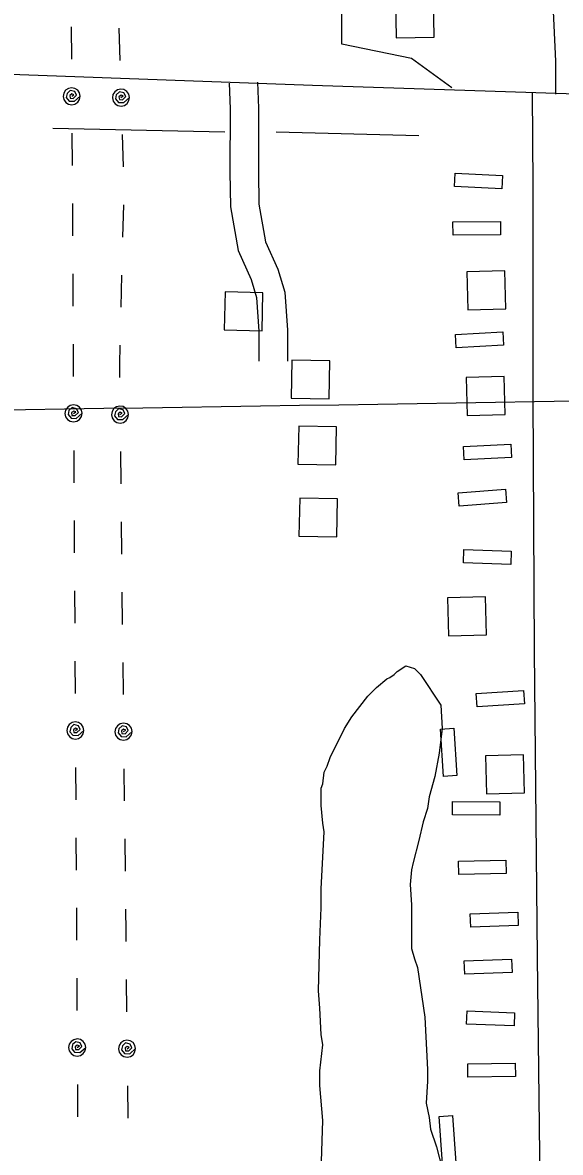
# Model space of a CAD drawing. Extents: x 3715084 to 3753216, y 488173 to 513963.
# Drawn here: x 3745066 to 3745633, y 499187 to 500377 of the extents above; entities that cross this region are included whole.
import ezdxf

# ---------------------------------------------------------------- set-up
doc = ezdxf.new("R2010")
doc.units = 0
for name, color, linetype in [('V-BLDG-OTLN', 7, 'Continuous'), ('V-GRID-MAJR', 7, 'Continuous'), ('V-ROAD-CNTR', 7, 'Continuous'), ('V-SITE-VEGE', 7, 'Continuous'), ('V-TOPO-SHOR', 7, 'Continuous'), ('V-UTIL-LINE', 7, 'Continuous')]:
    doc.layers.add(name, color=color, linetype=linetype)

msp = doc.modelspace()

# ---------------------------------------------------------------- linework, layer by layer
at = {"layer": 'V-BLDG-OTLN'}
for points in [[(3745459.6210000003, 500361.409), (3745499.615, 500362.047), (3745498.977, 500402.042), (3745458.9820000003, 500401.40400000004)], [(3745571.077, 500202.379), (3745521.148, 500205.025), (3745521.889, 500219.006), (3745571.819, 500216.359)], [(3745569.594, 500154.037), (3745519.596, 500153.599), (3745519.473, 500167.598), (3745569.472, 500168.037)], [(3745575.254, 500076.145), (3745574.198, 500116.131), (3745534.2120000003, 500115.074), (3745535.268, 500075.088)], [(3745319.347, 500092.98600000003), (3745279.355, 500093.766), (3745278.575, 500053.773), (3745318.568, 500052.994)], [(3745572.882, 500037.695), (3745522.9560000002, 500034.987), (3745522.197, 500048.966), (3745572.1240000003, 500051.675)], [(3745389.859, 500021.126), (3745349.867, 500021.906), (3745349.0870000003, 499981.913), (3745389.08, 499981.134)], [(3745574.606, 499964.85000000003), (3745573.5500000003, 500004.836), (3745533.5640000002, 500003.77900000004), (3745534.62, 499963.793)], [(3745396.9760000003, 499951.556), (3745356.984, 499952.336), (3745356.204, 499912.343), (3745396.197, 499911.564)], [(3745581.181, 499919.484), (3745531.245, 499916.95), (3745530.536, 499930.93200000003), (3745580.471, 499933.466)], [(3745575.796, 499871.919), (3745525.927, 499868.3), (3745524.913, 499882.264), (3745574.782, 499885.88300000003)], [(3745398.0100000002, 499875.74700000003), (3745358.018, 499876.527), (3745357.238, 499836.534), (3745397.231, 499835.755)], [(3745580.505, 499806.781), (3745530.532, 499808.4), (3745530.985, 499822.393), (3745580.9590000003, 499820.773)], [(3745554.97, 499732.669), (3745553.914, 499772.655), (3745513.9280000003, 499771.598), (3745514.984, 499731.612)], [(3745594.855, 499659.982), (3745544.948, 499656.928), (3745544.093, 499670.902), (3745593.9990000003, 499673.956)], [(3745509.575, 499583.501), (3745506.332, 499633.396), (3745520.302, 499634.304), (3745523.545, 499584.409)], [(3745595.035, 499566.281), (3745593.9790000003, 499606.267), (3745553.9930000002, 499605.21), (3745555.049, 499565.224)], [(3745569.008, 499542.795), (3745519.008, 499542.944), (3745519.0500000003, 499556.944), (3745569.0500000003, 499556.795)], [(3745575.61, 499481.30700000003), (3745525.62, 499480.3), (3745525.338, 499494.297), (3745575.328, 499495.305)], [(3745588.238, 499426.598), (3745538.27, 499424.806), (3745537.768, 499438.797), (3745587.736, 499440.59)], [(3745581.859, 499376.83), (3745531.889, 499375.087), (3745531.401, 499389.079), (3745581.3710000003, 499390.822)], [(3745583.9, 499320.625), (3745533.9420000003, 499322.669), (3745534.514, 499336.657), (3745584.472, 499334.613)], [(3745585.276, 499267.43), (3745535.2830000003, 499266.61600000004), (3745535.055, 499280.614), (3745585.048, 499281.428)], [(3745508.557, 499175.37700000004), (3745505.0640000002, 499225.255), (3745519.0300000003, 499226.233), (3745522.523, 499176.355)]]:
    msp.add_lwpolyline(points, close=True, dxfattribs=at)
at = {"layer": 'V-GRID-MAJR'}
for points in [[(3745765.588, 493921.13), (3745688.039, 499979.624), (3745610.465, 506040.05), (3745532.8910000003, 512100.488), (3745532.866, 512102.407)], [(3719277.161, 499651.167), (3724559.356, 499715.322), (3729841.541, 499780.245), (3735123.717, 499845.93700000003), (3740405.883, 499912.396), (3745688.039, 499979.624), (3750970.185, 500047.621), (3750970.186, 500047.621)]]:
    msp.add_spline(points, degree=3, dxfattribs=at)
at = {"layer": 'V-ROAD-CNTR'}
for points in [[(3745614.449732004, 501584.63980460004), (3745614.1267326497, 501445.013083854), (3745617.74172542, 501123.126727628), (3745617.204726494, 500873.312227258), (3745622.1187166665, 500593.4387870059), (3745623.5297138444, 500426.41912104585), (3745625.8697091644, 500374.4412250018), (3745627.6687055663, 500336.91830004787), (3745627.648705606, 500302.141369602)], [(3742823.5493138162, 500370.56223275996), (3743013.573933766, 500384.214205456), (3743134.3786921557, 500384.32120524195), (3743319.317322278, 500381.70021048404), (3743600.8697591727, 500376.203221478), (3743910.751139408, 500363.409247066), (3744277.8394052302, 500347.98827790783), (3744640.762679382, 500334.490304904), (3744816.4173280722, 500331.3653111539), (3744995.334970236, 500325.314323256), (3745371.404218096, 500311.57435073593), (3745842.1042766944, 500296.28238132), (3746059.676841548, 500290.65739257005), (3746256.2284484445, 500289.6213946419), (3746475.5010098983, 500309.87335413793), (3746608.335744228, 500317.07933972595)], [(3745283.5543937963, 500313.610346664), (3745284.68239154, 500286.6214006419), (3745284.4773919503, 500220.208533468), (3745284.9783909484, 500183.5636067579), (3745293.109374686, 500137.43969900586), (3745307.0133468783, 500107.06475975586), (3745312.661335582, 500088.0607977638), (3745315.0343308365, 500052.6248686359), (3745315.110330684, 500020.8809321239)], [(3745313.528333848, 500314.86234415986), (3745314.6843315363, 500287.20139948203), (3745314.4773319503, 500220.3665331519), (3745314.9423310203, 500186.3916011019), (3745321.9873169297, 500146.43168102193), (3745335.169290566, 500117.6327386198), (3745342.371276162, 500093.4027870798), (3745345.0322708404, 500053.66486655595), (3745345.110270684, 500020.9529319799)], [(3745602.92175506, 500303.43636701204), (3745603.759753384, 500205.79456229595), (3745603.629753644, 499983.7630063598), (3745605.277750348, 499715.6585425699), (3745608.218744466, 499392.97318794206), (3745611.893737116, 499096.34478119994), (3745616.0217288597, 498844.2502853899), (3745617.9607249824, 498535.67590254), (3745620.8887191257, 498296.86138016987), (3745621.6807175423, 498070.86883215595), (3745623.7867133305, 498011.2829513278)]]:
    msp.add_lwpolyline(points, dxfattribs=at)
at = {"layer": 'V-SITE-VEGE'}
msp.add_lwpolyline([(3745380.779, 499167.22500000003), (3745382.315, 499220.972), (3745379.2430000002, 499257.82800000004), (3745379.2430000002, 499273.186), (3745382.315, 499300.82800000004), (3745380.779, 499311.576), (3745379.2430000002, 499339.22000000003), (3745377.71, 499357.648), (3745379.2460000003, 499411.396), (3745380.782, 499445.179), (3745380.782, 499465.143), (3745383.8510000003, 499525.03500000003), (3745382.318, 499534.24700000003), (3745380.782, 499552.679), (3745380.782, 499571.105), (3745382.318, 499575.711), (3745383.8540000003, 499587.99700000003), (3745386.923, 499594.139), (3745389.995, 499603.353), (3745405.3510000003, 499634.066), (3745413.031, 499646.352), (3745429.923, 499667.85000000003), (3745439.137, 499677.064), (3745449.887, 499686.278), (3745452.957, 499687.814), (3745457.565, 499690.886), (3745460.6350000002, 499693.956), (3745469.849, 499700.10000000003), (3745479.063, 499697.028), (3745485.207, 499690.884), (3745506.707, 499658.636), (3745508.2430000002, 499634.066), (3745505.171, 499607.961), (3745500.563, 499583.389), (3745494.421, 499561.893), (3745492.8850000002, 499549.607), (3745488.2770000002, 499535.78500000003), (3745483.671, 499515.821), (3745477.5270000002, 499492.78500000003), (3745475.991, 499485.107), (3745474.455, 499469.749), (3745475.991, 499448.251), (3745475.991, 499402.18200000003), (3745479.063, 499391.43200000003), (3745482.1350000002, 499382.218), (3745489.813, 499330.006), (3745492.883, 499274.718), (3745492.883, 499262.436), (3745491.347, 499239.4), (3745494.419, 499224.044), (3745495.955, 499211.759), (3745502.097, 499193.331), (3745508.239, 499170.297)], dxfattribs=at)
at = {"layer": 'V-TOPO-SHOR'}
for p, q in [((3745097.9794137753, 500266.26548805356), (3745279.1682538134, 500262.4104063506)), ((3745333.1393976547, 500262.4104063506), (3745483.4875840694, 500258.5553246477))]:
    msp.add_line(p, q, dxfattribs=at)
msp.add_lwpolyline([(3745518.183319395, 500308.6713867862), (3745475.777420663, 500339.51204040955), (3745402.5308683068, 500354.9323672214), (3745402.5308683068, 500462.87465490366), (3745387.110541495, 500493.71530852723), (3745394.8207049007, 500875.3683971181)], dxfattribs=at)
at = {"layer": 'V-UTIL-LINE'}
for points in [[(3745117.325, 500372.864), (3745117.536, 500338.865)], [(3745167.444, 500371.45900000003), (3745168.487, 500337.47500000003)], [(3745117.779, 500299.865), (3745120.1350000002, 500301.516), (3745117.948, 500302.311), (3745115.74, 500300.678), (3745116.082, 500297.77), (3745119.477, 500297.63), (3745122.852, 500300.884), (3745121.0500000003, 500304.75200000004), (3745116.3540000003, 500306.017), (3745112.978, 500302.924), (3745112.035, 500298.554), (3745115.13, 500294.854), (3745120.628, 500294.565), (3745126.779, 500299.92100000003), (3745126.072, 500303.36), (3745124.103, 500306.268), (3745121.171, 500308.201), (3745117.723, 500308.865), (3745114.2830000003, 500308.158), (3745111.375, 500306.189), (3745109.443, 500303.257), (3745108.779, 500299.809), (3745109.485, 500296.369), (3745111.454, 500293.461), (3745114.387, 500291.52900000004), (3745117.835, 500290.865), (3745121.274, 500291.571), (3745124.182, 500293.54000000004), (3745126.115, 500296.473), (3745126.779, 500299.92100000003)], [(3745169.684, 500298.493), (3745171.998, 500300.202), (3745169.793, 500300.943), (3745167.625, 500299.256), (3745168.039, 500296.358), (3745171.436, 500296.30100000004), (3745174.73, 500299.637), (3745172.8340000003, 500303.45900000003), (3745168.108, 500304.609), (3745164.809, 500301.434), (3745163.974, 500297.042), (3745167.1580000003, 500293.419), (3745172.662, 500293.265), (3745178.68, 500298.76900000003), (3745177.889, 500302.191), (3745175.849, 500305.05), (3745172.8710000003, 500306.91000000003), (3745169.4080000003, 500307.489), (3745165.986, 500306.699), (3745163.127, 500304.659), (3745161.267, 500301.68), (3745160.688, 500298.217), (3745161.478, 500294.79600000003), (3745163.518, 500291.93700000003), (3745166.497, 500290.076), (3745169.96, 500289.49700000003), (3745173.381, 500290.288), (3745176.24, 500292.32800000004), (3745178.1010000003, 500295.306), (3745178.68, 500298.76900000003)], [(3745118.021, 500260.867), (3745118.2320000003, 500226.868)], [(3745170.881, 500259.512), (3745171.924, 500225.528)], [(3745118.477, 500186.869), (3745118.671, 500152.87)], [(3745172.239, 500185.544), (3745171.404, 500151.554)], [(3745118.899, 500112.87200000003), (3745119.093, 500078.873)], [(3745170.4220000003, 500111.56700000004), (3745169.588, 500077.577)], [(3745119.321, 500038.874), (3745119.515, 500004.875)], [(3745168.606, 500037.58900000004), (3745168.1070000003, 500017.255), (3745168.258, 500003.596)], [(3745119.738, 499965.87200000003), (3745122.095, 499967.522), (3745119.9080000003, 499968.318), (3745117.699, 499966.686), (3745118.04, 499963.778), (3745121.435, 499963.636), (3745124.811, 499966.889), (3745123.011, 499970.757), (3745118.316, 499972.025), (3745114.938, 499968.933), (3745113.9930000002, 499964.564), (3745117.0870000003, 499960.862), (3745122.5840000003, 499960.571), (3745128.738, 499965.923), (3745128.0330000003, 499969.363), (3745126.066, 499972.272), (3745123.134, 499974.206), (3745119.687, 499974.871), (3745116.247, 499974.167), (3745113.338, 499972.199), (3745111.403, 499969.268), (3745110.738, 499965.82), (3745111.443, 499962.38), (3745113.41, 499959.471), (3745116.341, 499957.537), (3745119.789, 499956.87200000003), (3745123.2290000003, 499957.576), (3745126.1380000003, 499959.544), (3745128.072, 499962.47500000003), (3745128.738, 499965.923)], [(3745168.69, 499964.599), (3745171.038, 499966.262), (3745168.847, 499967.04600000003), (3745166.647, 499965.402), (3745167.003, 499962.496), (3745170.399, 499962.37200000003), (3745173.758, 499965.643), (3745171.937, 499969.50200000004), (3745167.235, 499970.744), (3745163.8740000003, 499967.634), (3745162.953, 499963.26), (3745166.066, 499959.575), (3745171.565, 499959.313), (3745177.69, 499964.69800000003), (3745176.967, 499968.135), (3745174.983, 499971.033), (3745172.042, 499972.951), (3745168.591, 499973.598), (3745165.154, 499972.875), (3745162.256, 499970.892), (3745160.338, 499967.95), (3745159.691, 499964.499), (3745160.414, 499961.063), (3745162.397, 499958.16500000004), (3745165.339, 499956.246), (3745168.79, 499955.599), (3745172.2260000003, 499956.322), (3745175.1240000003, 499958.306), (3745177.043, 499961.24700000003), (3745177.69, 499964.69800000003)], [(3745119.96, 499926.876), (3745120.154, 499892.87700000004)], [(3745169.122, 499925.601), (3745169.4990000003, 499891.603)], [(3745120.382, 499852.878), (3745120.576, 499818.879)], [(3745169.9420000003, 499851.605), (3745170.319, 499817.607)], [(3745120.804, 499778.881), (3745120.998, 499744.882)], [(3745170.762, 499777.61), (3745171.1380000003, 499743.612)], [(3745121.2260000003, 499704.88300000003), (3745121.42, 499670.884)], [(3745171.5810000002, 499703.614), (3745171.958, 499669.61600000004)], [(3745121.643, 499631.878), (3745124, 499633.528), (3745121.813, 499634.324), (3745119.605, 499632.69200000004), (3745119.9450000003, 499629.784), (3745123.34, 499629.643), (3745126.717, 499632.895), (3745124.917, 499636.764), (3745120.221, 499638.031), (3745116.844, 499634.94), (3745115.899, 499630.57), (3745118.992, 499626.869), (3745124.49, 499626.577), (3745130.643, 499631.929), (3745129.9390000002, 499635.369), (3745127.971, 499638.278), (3745125.04, 499640.213), (3745121.592, 499640.878), (3745118.1520000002, 499640.173), (3745115.2430000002, 499638.206), (3745113.309, 499635.275), (3745112.644, 499631.827), (3745113.348, 499628.387), (3745115.316, 499625.478), (3745118.247, 499623.544), (3745121.6950000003, 499622.878), (3745125.1350000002, 499623.583), (3745128.044, 499625.55), (3745129.978, 499628.482), (3745130.643, 499631.929)], [(3745172.389, 499630.62), (3745174.737, 499632.283), (3745172.546, 499633.06700000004), (3745170.346, 499631.424), (3745170.702, 499628.517), (3745174.098, 499628.39400000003), (3745177.457, 499631.664), (3745175.636, 499635.523), (3745170.934, 499636.765), (3745167.573, 499633.656), (3745166.6520000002, 499629.282), (3745169.765, 499625.597), (3745175.264, 499625.335), (3745181.389, 499630.72000000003), (3745180.666, 499634.156), (3745178.682, 499637.054), (3745175.741, 499638.973), (3745172.29, 499639.62), (3745168.853, 499638.896), (3745165.955, 499636.913), (3745164.037, 499633.972), (3745163.39, 499630.52), (3745164.113, 499627.08400000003), (3745166.096, 499624.186), (3745169.038, 499622.267), (3745172.489, 499621.621), (3745175.9250000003, 499622.344), (3745178.823, 499624.327), (3745180.742, 499627.268), (3745181.389, 499630.72000000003)], [(3745121.865, 499592.885), (3745122.059, 499558.886)], [(3745172.822, 499591.621), (3745173.198, 499557.623)], [(3745122.287, 499518.887), (3745122.481, 499484.88800000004)], [(3745173.6410000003, 499517.625), (3745174.017, 499483.62700000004)], [(3745122.71, 499444.89), (3745122.845, 499421.253), (3745122.9050000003, 499410.891)], [(3745174.46, 499443.63), (3745174.722, 499420.009), (3745174.84, 499409.632)], [(3745123.137, 499370.892), (3745123.3340000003, 499336.893)], [(3745175.294, 499369.635), (3745175.68, 499335.637)], [(3745123.559, 499297.885), (3745125.916, 499299.53500000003), (3745123.7290000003, 499300.331), (3745121.521, 499298.699), (3745121.861, 499295.791), (3745125.256, 499295.64900000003), (3745128.632, 499298.902), (3745126.832, 499302.771), (3745122.137, 499304.037), (3745118.759, 499300.946), (3745117.815, 499296.576), (3745120.9080000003, 499292.875), (3745126.406, 499292.58400000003), (3745132.559, 499297.93700000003), (3745131.8540000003, 499301.37700000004), (3745129.886, 499304.28500000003), (3745126.955, 499306.219), (3745123.507, 499306.884), (3745120.0670000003, 499306.179), (3745117.159, 499304.212), (3745115.224, 499301.28), (3745114.559, 499297.832), (3745115.264, 499294.392), (3745117.2320000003, 499291.484), (3745120.163, 499289.55), (3745123.611, 499288.885), (3745127.051, 499289.59), (3745129.96, 499291.55700000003), (3745131.894, 499294.489), (3745132.559, 499297.93700000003)], [(3745176.122, 499296.642), (3745178.47, 499298.306), (3745176.279, 499299.08900000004), (3745174.079, 499297.445), (3745174.436, 499294.539), (3745177.832, 499294.416), (3745181.19, 499297.688), (3745179.3680000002, 499301.54600000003), (3745174.665, 499302.787), (3745171.306, 499299.677), (3745170.3850000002, 499295.302), (3745173.4990000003, 499291.618), (3745178.9990000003, 499291.357), (3745185.122, 499296.744), (3745184.398, 499300.18), (3745182.414, 499303.07800000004), (3745179.472, 499304.996), (3745176.02, 499305.641), (3745172.5840000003, 499304.917), (3745169.687, 499302.933), (3745167.769, 499299.99100000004), (3745167.123, 499296.54000000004), (3745167.847, 499293.104), (3745169.8310000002, 499290.206), (3745172.773, 499288.288), (3745176.224, 499287.643), (3745179.66, 499288.367), (3745182.558, 499290.351), (3745184.4760000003, 499293.293), (3745185.122, 499296.744)], [(3745123.786, 499258.89400000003), (3745123.983, 499224.895)], [(3745176.565, 499257.642), (3745176.951, 499223.64400000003)]]:
    msp.add_lwpolyline(points, dxfattribs=at)

doc.saveas('drawing.dxf')
